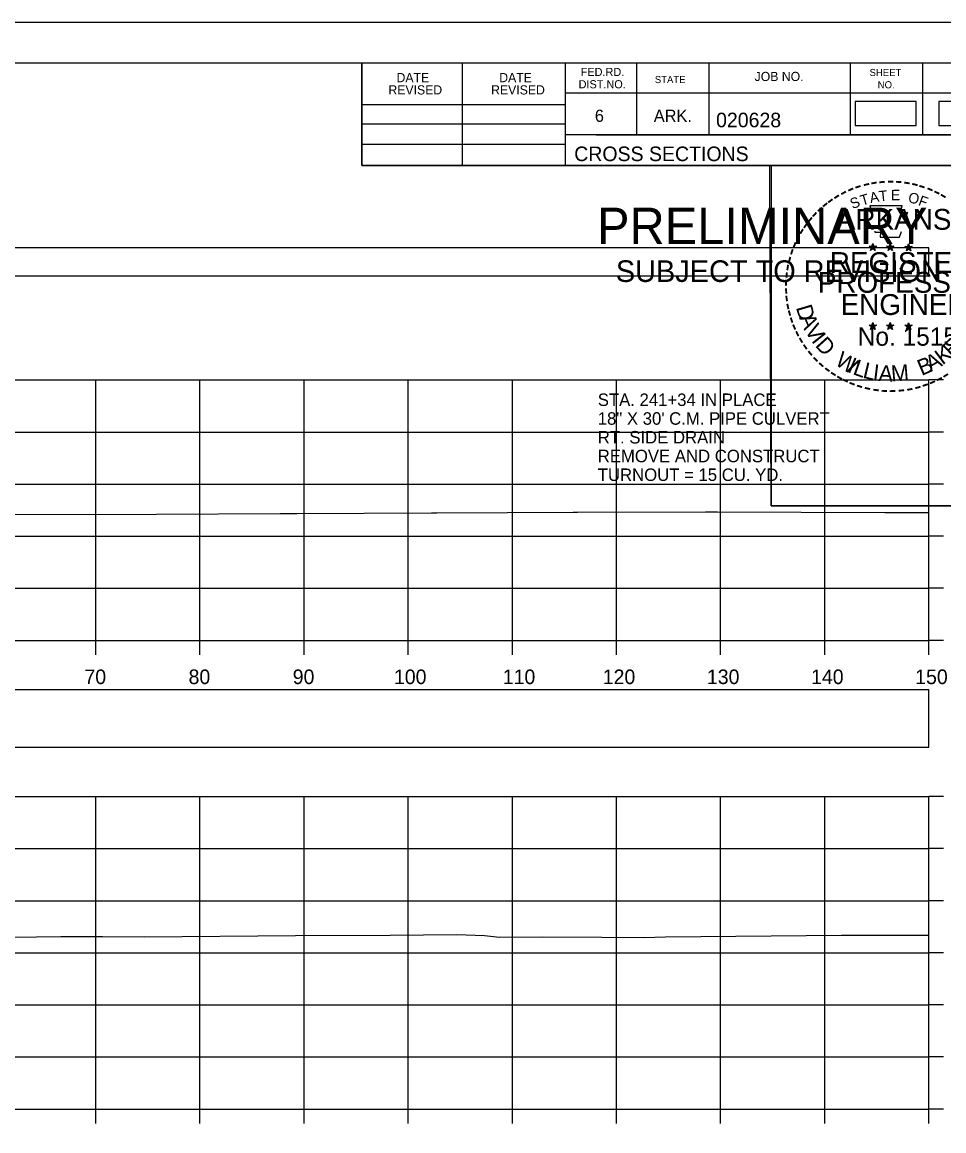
# Model space of a CAD drawing. Extents: x 1369627 to 1374022, y 380035 to 398173.
# Drawn here: x 1372161.5 to 1372250, y 389959.2 to 390065.7 of the extents above; entities that cross this region are included whole.
import ezdxf

# ---------------------------------------------------------------- set-up
doc = ezdxf.new("R2010")
doc.units = 0
for name, color, linetype in [('Default', 7, 'Continuous'), ('R_Axis', 7, 'Continuous'), ('R_Axis Annot', 7, 'Continuous'), ('R_Border', 7, 'Continuous'), ('R_Border PE', 7, 'Continuous'), ('R_Border Prem', 7, 'Continuous'), ('R_Exist Surface', 7, 'Continuous'), ('R_Grid', 7, 'Continuous'), ('R_No Plot', 7, 'Continuous'), ('R_Water', 7, 'Continuous')]:
    doc.layers.add(name, color=color, linetype=linetype)

msp = doc.modelspace()

# ---------------------------------------------------------------- linework, layer by layer
at = {"layer": 'Default'}
for points in [[(1372241.46, 390055.73), (1372247.3, 390055.73), (1372247.3, 390058.04), (1372241.46, 390058.04)], [(1372249.48, 390055.73), (1372255.32, 390055.73), (1372255.32, 390058.04), (1372249.48, 390058.04)], [(1371948.53, 390041.3), (1372248.53, 390041.3), (1372248.53, 390044.01), (1371948.53, 390044.01)], [(1371948.53, 389996.05), (1372248.53, 389996.05), (1372248.53, 390001.57), (1371948.53, 390001.57)]]:
    msp.add_lwpolyline(points, close=True, dxfattribs=at)
at = {"layer": 'R_Axis'}
for p, q in [((1372248.53, 390006.31), (1372248.53, 390031.31)), ((1372249.93, 390031.31), (1372248.53, 390031.31)), ((1372249.93, 390026.31), (1372248.53, 390026.31)), ((1372249.93, 390021.31), (1372248.53, 390021.31)), ((1372249.93, 390016.31), (1372248.53, 390016.31)), ((1372249.93, 390011.31), (1372248.53, 390011.31)), ((1371948.53, 390006.31), (1372248.53, 390006.31)), ((1372168.53, 390004.91), (1372168.53, 390006.31)), ((1372178.53, 390004.91), (1372178.53, 390006.31)), ((1372188.53, 390004.91), (1372188.53, 390006.31)), ((1372198.53, 390004.91), (1372198.53, 390006.31)), ((1372208.53, 390004.91), (1372208.53, 390006.31)), ((1372218.53, 390004.91), (1372218.53, 390006.31)), ((1372228.53, 390004.91), (1372228.53, 390006.31)), ((1372238.53, 390004.91), (1372238.53, 390006.31)), ((1372248.53, 390004.91), (1372248.53, 390006.31)), ((1372249.93, 390006.31), (1372248.53, 390006.31)), ((1372248.53, 389961.31), (1372248.53, 389991.31)), ((1372249.93, 389991.31), (1372248.53, 389991.31)), ((1372249.93, 389986.31), (1372248.53, 389986.31)), ((1372249.93, 389981.31), (1372248.53, 389981.31)), ((1372249.93, 389976.31), (1372248.53, 389976.31)), ((1372249.93, 389971.31), (1372248.53, 389971.31)), ((1372249.93, 389966.31), (1372248.53, 389966.31)), ((1371948.53, 389961.31), (1372248.53, 389961.31)), ((1372168.53, 389959.91), (1372168.53, 389961.31)), ((1372178.53, 389959.91), (1372178.53, 389961.31)), ((1372188.53, 389959.91), (1372188.53, 389961.31)), ((1372198.53, 389959.91), (1372198.53, 389961.31)), ((1372208.53, 389959.91), (1372208.53, 389961.31)), ((1372218.53, 389959.91), (1372218.53, 389961.31)), ((1372228.53, 389959.91), (1372228.53, 389961.31)), ((1372238.53, 389959.91), (1372238.53, 389961.31)), ((1372248.53, 389959.91), (1372248.53, 389961.31)), ((1372249.93, 389961.31), (1372248.53, 389961.31))]:
    msp.add_line(p, q, dxfattribs=at)
at = {"layer": 'R_Border'}
for p, q in [((1371940.53, 390061.77), (1372256.71, 390061.77)), ((1372194.07, 390051.89), (1372194.07, 390061.77)), ((1372203.75, 390051.89), (1372203.75, 390061.77)), ((1372213.61, 390061.77), (1372213.61, 390051.89)), ((1372220.45, 390061.77), (1372220.45, 390054.83)), ((1372227.39, 390061.77), (1372227.39, 390054.83)), ((1372240.97, 390061.77), (1372240.97, 390054.83)), ((1372247.91, 390061.77), (1372247.91, 390054.83)), ((1372256.71, 390058.83), (1372213.61, 390058.83)), ((1372194.07, 390057.75), (1372213.61, 390057.75)), ((1372194.07, 390055.89), (1372213.61, 390055.89)), ((1372256.71, 390054.83), (1372213.61, 390054.83)), ((1372216.57, 390054.83), (1372256.71, 390054.83)), ((1372194.07, 390053.95), (1372213.61, 390053.95)), ((1372256.71, 390051.89), (1372194.07, 390051.89))]:
    msp.add_line(p, q, dxfattribs=at)
at = {"layer": 'R_Border PE'}
for p, q in [((1372242.79, 390044.14), (1372243.14, 390044.03)), ((1372242.79, 390044.14), (1372243.05, 390044.1)), ((1372242.79, 390044.14), (1372243.03, 390044.02)), ((1372242.93, 390043.73), (1372243.14, 390044.03)), ((1372242.93, 390043.73), (1372243.05, 390043.98)), ((1372242.93, 390043.73), (1372243.14, 390043.95)), ((1372243.14, 390044.4), (1372243.1, 390044.14)), ((1372243.14, 390044.03), (1372243.14, 390044.4)), ((1372243.14, 390044.4), (1372243.19, 390044.15)), ((1372243.49, 390044.14), (1372243.14, 390044.03)), ((1372243.36, 390043.73), (1372243.14, 390044.03)), ((1372243.36, 390043.73), (1372243.14, 390043.95)), ((1372243.49, 390044.14), (1372243.2, 390044.09)), ((1372243.36, 390043.73), (1372243.22, 390044.03)), ((1372243.49, 390044.14), (1372243.29, 390044.04)), ((1372244.46, 390044.14), (1372244.81, 390044.03)), ((1372244.46, 390044.14), (1372244.72, 390044.1)), ((1372244.46, 390044.14), (1372244.7, 390044.02)), ((1372244.6, 390043.73), (1372244.81, 390044.03)), ((1372244.6, 390043.73), (1372244.72, 390043.98)), ((1372244.6, 390043.73), (1372244.81, 390043.95)), ((1372244.81, 390044.4), (1372244.77, 390044.14)), ((1372244.81, 390044.03), (1372244.81, 390044.4)), ((1372244.81, 390044.4), (1372244.86, 390044.15)), ((1372245.16, 390044.14), (1372244.81, 390044.03)), ((1372245.03, 390043.73), (1372244.81, 390044.03)), ((1372245.03, 390043.73), (1372244.81, 390043.95)), ((1372245.16, 390044.14), (1372244.87, 390044.09)), ((1372245.03, 390043.73), (1372244.89, 390044.03)), ((1372245.16, 390044.14), (1372244.96, 390044.04)), ((1372246.23, 390044.13), (1372246.58, 390044.02)), ((1372246.23, 390044.13), (1372246.48, 390044.09)), ((1372246.23, 390044.13), (1372246.47, 390044.01)), ((1372246.36, 390043.72), (1372246.58, 390044.02)), ((1372246.36, 390043.72), (1372246.49, 390043.97)), ((1372246.36, 390043.72), (1372246.58, 390043.94)), ((1372246.58, 390044.38), (1372246.54, 390044.13)), ((1372246.58, 390044.02), (1372246.58, 390044.38)), ((1372246.58, 390044.38), (1372246.63, 390044.13)), ((1372246.92, 390044.13), (1372246.58, 390044.02)), ((1372246.79, 390043.72), (1372246.58, 390044.02)), ((1372246.79, 390043.72), (1372246.58, 390043.94)), ((1372246.92, 390044.13), (1372246.64, 390044.08)), ((1372246.79, 390043.72), (1372246.65, 390044.01)), ((1372246.92, 390044.13), (1372246.72, 390044.03)), ((1372242.79, 390036.57), (1372243.14, 390036.46)), ((1372242.79, 390036.57), (1372243.04, 390036.52)), ((1372242.79, 390036.57), (1372243.03, 390036.45)), ((1372242.92, 390036.16), (1372243.14, 390036.46)), ((1372242.92, 390036.16), (1372243.05, 390036.41)), ((1372242.92, 390036.16), (1372243.14, 390036.38)), ((1372243.14, 390036.82), (1372243.1, 390036.57)), ((1372243.14, 390036.46), (1372243.14, 390036.82)), ((1372243.14, 390036.82), (1372243.19, 390036.57)), ((1372243.49, 390036.57), (1372243.14, 390036.46)), ((1372243.35, 390036.16), (1372243.14, 390036.46)), ((1372243.35, 390036.16), (1372243.14, 390036.38)), ((1372243.49, 390036.57), (1372243.2, 390036.52)), ((1372243.35, 390036.16), (1372243.22, 390036.45)), ((1372243.49, 390036.57), (1372243.28, 390036.47)), ((1372244.46, 390036.57), (1372244.81, 390036.46)), ((1372244.46, 390036.57), (1372244.71, 390036.52)), ((1372244.46, 390036.57), (1372244.7, 390036.45)), ((1372244.59, 390036.16), (1372244.81, 390036.46)), ((1372244.59, 390036.16), (1372244.72, 390036.41)), ((1372244.59, 390036.16), (1372244.81, 390036.38)), ((1372244.81, 390036.82), (1372244.77, 390036.57)), ((1372244.81, 390036.46), (1372244.81, 390036.82)), ((1372244.81, 390036.82), (1372244.86, 390036.57)), ((1372245.16, 390036.57), (1372244.81, 390036.46)), ((1372245.02, 390036.16), (1372244.81, 390036.46)), ((1372245.02, 390036.16), (1372244.81, 390036.38)), ((1372245.16, 390036.57), (1372244.87, 390036.52)), ((1372245.02, 390036.16), (1372244.88, 390036.45)), ((1372245.16, 390036.57), (1372244.95, 390036.47)), ((1372246.23, 390036.56), (1372246.58, 390036.45)), ((1372246.23, 390036.56), (1372246.48, 390036.51)), ((1372246.23, 390036.56), (1372246.46, 390036.44)), ((1372246.36, 390036.15), (1372246.58, 390036.45)), ((1372246.36, 390036.15), (1372246.49, 390036.4)), ((1372246.36, 390036.15), (1372246.57, 390036.37)), ((1372246.58, 390036.81), (1372246.53, 390036.56)), ((1372246.79, 390036.15), (1372246.57, 390036.37)), ((1372246.58, 390036.45), (1372246.58, 390036.81)), ((1372246.58, 390036.81), (1372246.62, 390036.56)), ((1372246.92, 390036.56), (1372246.58, 390036.45)), ((1372246.79, 390036.15), (1372246.58, 390036.45)), ((1372246.92, 390036.56), (1372246.64, 390036.51)), ((1372246.79, 390036.15), (1372246.65, 390036.44)), ((1372246.92, 390036.56), (1372246.72, 390036.46))]:
    msp.add_line(p, q, dxfattribs=at)
for points in [[(1372242.84, 390048.02), (1372243.1, 390047.19)], [(1372246.35, 390047.1), (1372246.49, 390047.38), (1372245.8, 390047.36), (1372245.95, 390048.02), (1372242.84, 390048.02)], [(1372243.33, 390045.6), (1372243.33, 390045.51), (1372243.89, 390045.49), (1372243.84, 390045.02), (1372245.71, 390045.02), (1372245.91, 390045.55)], [(1372243.14, 390044.4), (1372243.36, 390043.73), (1372242.79, 390044.14), (1372243.49, 390044.14), (1372242.93, 390043.73), (1372243.14, 390044.4)], [(1372244.81, 390044.4), (1372245.03, 390043.73), (1372244.46, 390044.14), (1372245.16, 390044.14), (1372244.6, 390043.73), (1372244.81, 390044.4)], [(1372246.58, 390044.38), (1372246.79, 390043.72), (1372246.23, 390044.13), (1372246.92, 390044.13), (1372246.36, 390043.72), (1372246.58, 390044.38)], [(1372243.14, 390036.82), (1372243.35, 390036.16), (1372242.79, 390036.57), (1372243.49, 390036.57), (1372242.92, 390036.16), (1372243.14, 390036.82)], [(1372244.81, 390036.82), (1372245.02, 390036.16), (1372244.46, 390036.57), (1372245.16, 390036.57), (1372244.59, 390036.16), (1372244.81, 390036.82)], [(1372246.58, 390036.81), (1372246.79, 390036.15), (1372246.23, 390036.56), (1372246.92, 390036.56), (1372246.36, 390036.15), (1372246.58, 390036.81)]]:
    msp.add_lwpolyline(points, dxfattribs=at)
for centre, radius in [((1372243.14, 390044.03), 0.172), ((1372243.14, 390044.03), 0.145), ((1372243.14, 390044.03), 0.116), ((1372243.14, 390044.03), 0.0991), ((1372243.14, 390044.03), 0.0747), ((1372243.14, 390044.03), 0.0495), ((1372243.14, 390044.03), 0.0296), ((1372244.81, 390044.03), 0.172), ((1372244.81, 390044.03), 0.145), ((1372244.81, 390044.03), 0.116), ((1372244.81, 390044.03), 0.0991), ((1372244.81, 390044.03), 0.0747), ((1372244.81, 390044.03), 0.0495), ((1372244.81, 390044.03), 0.0296), ((1372246.58, 390044.02), 0.172), ((1372246.58, 390044.02), 0.145), ((1372246.58, 390044.02), 0.116), ((1372246.58, 390044.02), 0.0991), ((1372246.58, 390044.02), 0.0747), ((1372246.58, 390044.02), 0.0495), ((1372246.58, 390044.02), 0.0296), ((1372243.14, 390036.46), 0.172), ((1372243.14, 390036.46), 0.145), ((1372243.14, 390036.46), 0.116), ((1372243.14, 390036.46), 0.0991), ((1372243.14, 390036.46), 0.0747), ((1372243.14, 390036.46), 0.0495), ((1372243.14, 390036.46), 0.0296), ((1372244.81, 390036.46), 0.172), ((1372244.81, 390036.46), 0.145), ((1372244.81, 390036.46), 0.116), ((1372244.81, 390036.46), 0.0991), ((1372244.81, 390036.46), 0.0747), ((1372244.81, 390036.46), 0.0495), ((1372244.81, 390036.46), 0.0296), ((1372246.57, 390036.45), 0.172), ((1372246.57, 390036.45), 0.145), ((1372246.57, 390036.45), 0.116), ((1372246.57, 390036.45), 0.0991), ((1372246.57, 390036.45), 0.0747), ((1372246.57, 390036.45), 0.0495), ((1372246.57, 390036.45), 0.0296)]:
    msp.add_circle(centre, radius, dxfattribs=at)
at = {"layer": 'R_Exist Surface'}
for points in [[(1372155.51, 390018.39), (1372174.36, 390018.44), (1372186.22, 390018.5), (1372187.82, 390018.5), (1372200.77, 390018.56), (1372201.29, 390018.56), (1372208.05, 390018.59), (1372214.38, 390018.61), (1372214.77, 390018.61), (1372227.06, 390018.64), (1372228.23, 390018.64), (1372244.31, 390018.6), (1372246.85, 390018.6), (1372248.53, 390018.6)], [(1372155.84, 389977.76), (1372165.16, 389977.88), (1372169.19, 389977.88), (1372173.21, 389977.84), (1372187.72, 389977.96), (1372196.79, 389977.99), (1372203.21, 389978.08), (1372205.87, 389977.96), (1372207.31, 389977.8), (1372211.47, 389977.84), (1372217.13, 389977.8), (1372221.16, 389977.78), (1372223.23, 389977.85), (1372240.14, 389978.01), (1372245.06, 389977.99), (1372248.53, 389978)]]:
    msp.add_lwpolyline(points, dxfattribs=at)
at = {"layer": 'R_Grid'}
for p, q in [((1371948.53, 390031.31), (1372248.53, 390031.31)), ((1372168.53, 390006.31), (1372168.53, 390031.31)), ((1372178.53, 390006.31), (1372178.53, 390031.31)), ((1372188.53, 390006.31), (1372188.53, 390031.31)), ((1372198.53, 390006.31), (1372198.53, 390031.31)), ((1372208.53, 390006.31), (1372208.53, 390031.31)), ((1372218.53, 390006.31), (1372218.53, 390031.31)), ((1372228.53, 390006.31), (1372228.53, 390031.31)), ((1372238.53, 390006.31), (1372238.53, 390031.31)), ((1372248.53, 390006.31), (1372248.53, 390031.31)), ((1371948.53, 390026.31), (1372248.53, 390026.31)), ((1371948.53, 390021.31), (1372248.53, 390021.31)), ((1371948.53, 390016.31), (1372248.53, 390016.31)), ((1371948.53, 390011.31), (1372248.53, 390011.31)), ((1371948.53, 390006.31), (1372248.53, 390006.31)), ((1371948.53, 389991.31), (1372248.53, 389991.31)), ((1372168.53, 389961.31), (1372168.53, 389991.31)), ((1372178.53, 389961.31), (1372178.53, 389991.31)), ((1372188.53, 389961.31), (1372188.53, 389991.31)), ((1372198.53, 389961.31), (1372198.53, 389991.31)), ((1372208.53, 389961.31), (1372208.53, 389991.31)), ((1372218.53, 389961.31), (1372218.53, 389991.31)), ((1372228.53, 389961.31), (1372228.53, 389991.31)), ((1372238.53, 389961.31), (1372238.53, 389991.31)), ((1372248.53, 389961.31), (1372248.53, 389991.31)), ((1371948.53, 389986.31), (1372248.53, 389986.31)), ((1371948.53, 389981.31), (1372248.53, 389981.31)), ((1371948.53, 389976.31), (1372248.53, 389976.31)), ((1371948.53, 389971.31), (1372248.53, 389971.31)), ((1371948.53, 389966.31), (1372248.53, 389966.31)), ((1371948.53, 389961.31), (1372248.53, 389961.31))]:
    msp.add_line(p, q, dxfattribs=at)
at = {"layer": 'R_No Plot'}
for p, q in [((1371928.13, 390065.66), (1372261.46, 390065.66)), ((1372232.74, 390029.43), (1372232.74, 390029.43))]:
    msp.add_line(p, q, dxfattribs=at)
for points in [[(1371928.12, 390065.66), (1372261.46, 390065.66), (1372261.46, 389852.32), (1371928.12, 389852.32)], [(1372174.45, 390061.77), (1372194.07, 390061.77), (1372194.07, 390051.89), (1372210.18, 390051.89), (1372233.38, 390051.89), (1372233.38, 390019.22), (1372256.59, 390019.22), (1372256.71, 389856.31), (1371940.53, 389856.31), (1371940.53, 390061.77)], [(1372233.24, 390051.89), (1372256.59, 390051.89), (1372256.73, 390019.22), (1372233.38, 390019.22)]]:
    msp.add_lwpolyline(points, close=True, dxfattribs=at)

# ---------------------------------------------------------------- texts
at = {"layer": 'R_Axis Annot'}
for s, p in [('70', (1372167.44, 390002.11)), ('80', (1372177.44, 390002.11)), ('90', (1372187.44, 390002.11)), ('100', (1372197.16, 390002.11)), ('110', (1372207.61, 390002.11)), ('120', (1372217.21, 390002.11)), ('130', (1372227.21, 390002.11)), ('140', (1372237.21, 390002.11)), ('150', (1372247.21, 390002.11))]:
    msp.add_text(s, height=1.4, dxfattribs=at).set_placement(p)
at = {"layer": 'R_Border'}
for s, height, p in [('DATE', 0.879, (1372197.41, 390059.9)), ('DATE', 0.879, (1372207.27, 390059.9)), ('FED.RD.', 0.782, (1372215.09, 390060.49)), ('JOB NO.', 0.879, (1372231.79, 390060.01)), ('SHEET', 0.684, (1372242.83, 390060.49)), ('REVISED', 0.879, (1372196.63, 390058.72)), ('REVISED', 0.879, (1372206.49, 390058.72)), ('DIST.NO.', 0.782, (1372214.89, 390059.31)), ('STATE', 0.684, (1372222.21, 390059.81)), ('NO.', 0.684, (1372243.61, 390059.31)), ('6', 1.17, (1372216.45, 390056.09)), ('ARK.', 1.172, (1372222.11, 390056.09)), ('020628', 1.4, (1372228.09, 390055.57)), ('CROSS SECTIONS', 1.4, (1372214.47, 390052.32))]:
    msp.add_text(s, height=height, rotation=360, dxfattribs=at).set_placement(p)
at = {"layer": 'R_Border PE'}
for s, height, rotation, p in [('-', 1.6, 19.1761, (1372241.58, 390049.15)), ('-', 1.6, 13.6301, (1372242.33, 390049.39)), ('-', 1.6, 10.2193, (1372243.01, 390049.55)), ('-', 1.6, 5.8968, (1372243.74, 390049.66)), ('-', 1.6, 0.1862, (1372244.51, 390049.73)), ('-', 1.6, 357.743, (1372245.24, 390049.72)), ('-', 1.6, 352.1617, (1372245.98, 390049.66)), ('-', 1.6, 347.2049, (1372246.7, 390049.55)), ('-', 1.6, 342.3362, (1372247.33, 390049.39)), ('-', 1.6, 34.0636, (1372239.72, 390048.19)), ('-', 1.6, 28.7918, (1372240.32, 390048.56)), ('-', 1.6, 24.3072, (1372240.95, 390048.88)), ('T', 1, 16.4036, (1372242.1, 390048.03)), ('A', 1, 11.2132, (1372242.93, 390048.28)), ('T', 1, 6.0228, (1372243.78, 390048.45)), ('E', 1, 0.8323, (1372244.88, 390048.56)), ('O', 1, 350.4515, (1372246.49, 390048.35)), ('F', 1, 340.0707, (1372247.44, 390048.12)), ('-', 1.6, 337.8551, (1372248.07, 390049.17)), ('-', 1.6, 334.1211, (1372248.7, 390048.9)), ('-', 1.6, 329.6409, (1372249.28, 390048.62)), ('-', 1.6, 42.9622, (1372238.23, 390047)), ('-', 1.6, 38.9507, (1372238.67, 390047.42)), ('-', 1.6, 36.2317, (1372239.14, 390047.8)), ('S', 1, 21.594, (1372241.19, 390047.7)), ('-', 1.6, 50.6142, (1372237.38, 390046.04)), ('-', 1.6, 48.423, (1372237.78, 390046.52)), ('ARKANSAS', 2, 360, (1372239.69, 390045.73)), ('-', 1.6, 58.0706, (1372236.64, 390044.94)), ('-', 1.6, 54.2325, (1372236.97, 390045.47)), ('-', 1.6, 62.8713, (1372236.33, 390044.33)), ('-', 1.6, 72.3945, (1372235.85, 390043.09)), ('-', 1.6, 67.7743, (1372236.07, 390043.72)), ('REGISTERED', 2, 360, (1372239.01, 390041.58)), ('-', 1.6, 75.461, (1372235.66, 390042.37)), ('-', 1.6, 85.1863, (1372235.45, 390040.97)), ('-', 1.6, 81.2013, (1372235.52, 390041.66)), ('PROFESSIONAL', 2, 360, (1372237.86, 390039.68)), ('-', 1.6, 89.0622, (1372235.42, 390040.27)), ('-', 1.6, 94.1959, (1372235.46, 390039.54)), ('-', 1.6, 98.9479, (1372235.53, 390038.88)), ('ENGINEER', 2, 360, (1372240.05, 390037.55)), ('-', 1.6, 101.7149, (1372235.66, 390038.14)), ('D', 1.54, 286.2848, (1372235.75, 390038.28)), ('-', 1.6, 105.4578, (1372235.83, 390037.55)), ('-', 1.6, 109.0874, (1372236.04, 390036.92)), ('A', 1.54, 292.7835, (1372236.05, 390037.28)), ('-', 1.6, 114.0643, (1372236.3, 390036.32)), ('V', 1.54, 300.7936, (1372236.56, 390036.1)), ('No. 15158', 1.757, 360, (1372241.69, 390034.6)), ('-', 1.6, 115.7289, (1372236.6, 390035.7)), ('-', 1.6, 120.4471, (1372236.96, 390035.12)), ('I', 1.54, 308.3502, (1372237.19, 390035.06)), ('D', 1.54, 311.9774, (1372237.54, 390034.6)), ('E', 1.54, 44.0175, (1372250.74, 390033.39)), ('-', 1.6, 125.8934, (1372237.36, 390034.56)), ('-', 1.6, 130.7181, (1372237.82, 390034.01)), ('W', 1.54, 328.0731, (1372239.42, 390032.83)), ('K', 1.54, 36.9143, (1372249.83, 390032.7)), ('-', 1.6, 134.2238, (1372238.34, 390033.46)), ('-', 1.6, 138.9338, (1372238.86, 390033)), ('I', 1.54, 336.6877, (1372240.61, 390032.12)), ('L', 1.54, 340.3149, (1372241.14, 390031.88)), ('L', 1.54, 346.6625, (1372242.1, 390031.53)), ('B', 1.54, 22.8589, (1372247.82, 390031.69)), ('A', 1.54, 28.9042, (1372248.71, 390032.06)), ('-', 1.6, 144.6463, (1372239.42, 390032.59)), ('-', 1.6, 148.0898, (1372239.98, 390032.22)), ('I', 1.54, 353.0101, (1372243.09, 390031.3)), ('A', 1.54, 356.6373, (1372243.66, 390031.21)), ('M', 1.54, 4.6473, (1372244.95, 390031.15)), ('-', 1.6, 212.2491, (1372250.12, 390032.46)), ('-', 1.6, 151.5704, (1372240.56, 390031.89)), ('-', 1.6, 154.6002, (1372241.08, 390031.65)), ('-', 1.6, 158.5612, (1372241.71, 390031.39)), ('-', 1.6, 162.7983, (1372242.39, 390031.18)), ('AAMU', 0.00002, 360, (1372244.74, 390031.15)), ('-', 1.6, 199.4643, (1372248.31, 390031.52)), ('-', 1.6, 204.2516, (1372248.94, 390031.79)), ('-', 1.6, 207.3568, (1372249.57, 390032.11)), ('-', 1.6, 167.5555, (1372243.11, 390031.02)), ('-', 1.6, 173.1155, (1372243.88, 390030.91)), ('-', 1.6, 176.5183, (1372244.63, 390030.85)), ('-', 1.6, 181.5918, (1372245.37, 390030.87)), ('-', 1.6, 185.8167, (1372246.18, 390030.95)), ('-', 1.6, 191.2858, (1372246.92, 390031.08)), ('-', 1.6, 195.4743, (1372247.65, 390031.28))]:
    msp.add_text(s, height=height, rotation=rotation, dxfattribs=at).set_placement(p)
at = {"layer": 'R_Border Prem'}
for s, height, p in [('PRELIMINARY', 3.5, (1372216.66, 390044.35)), ('DWB', 0.01, (1372217.41, 390046.2)), ('SUBJECT TO REVISION', 2.0751, (1372218.47, 390040.72))]:
    msp.add_text(s, height=height, rotation=360, dxfattribs=at).set_placement(p)
at = {"layer": 'R_Water'}
for s, p in [('STA. 241+34 IN PLACE', (1372216.73, 390028.81)), ('18" X 30\' C.M. PIPE CULVERT', (1372216.73, 390027.01)), ('RT. SIDE DRAIN', (1372216.73, 390025.21)), ('REMOVE AND CONSTRUCT', (1372216.73, 390023.41)), ('TURNOUT = 15 CU. YD.', (1372216.73, 390021.61))]:
    msp.add_text(s, height=1.2, dxfattribs=at).set_placement(p)

doc.saveas('drawing.dxf')
